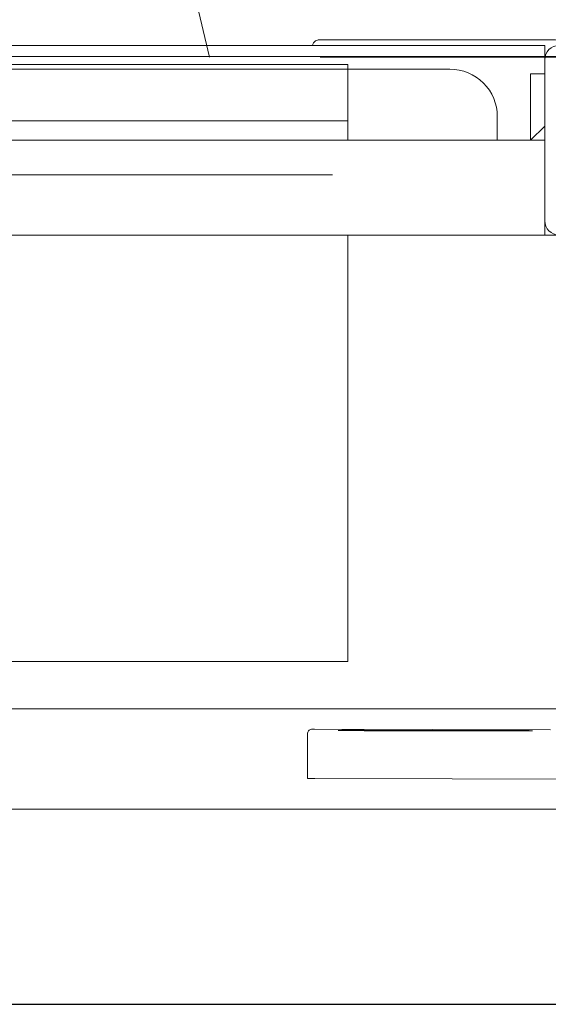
# Model space of a CAD drawing. Header units: millimetres. Extents: x 23192 to 177760, y -399809 to -79279.
# Tile 728 of 865: x 73942 to 73953, y -194640 to -194619. Entities that reach past the tile are written whole.
import ezdxf

# ---------------------------------------------------------------- set-up
doc = ezdxf.new("R2010")
doc.units = ezdxf.units.MM
doc.linetypes.add('HIDDEN2', pattern=[4.7625, 3.175, -1.5875])
doc.layers.get('0').update_dxf_attribs({"lineweight": 0})
for name, color, linetype, lineweight in [('!! 0_ Istn-sciany', 3, 'Continuous', 30), ('!! 2 ZABUDOWA GK-MDF', 54, 'Continuous', 13), ('!! wymiary osi', 250, 'Continuous', 9)]:
    doc.layers.add(name, color=color, linetype=linetype, lineweight=lineweight)
doc.layers.add('!! 2_WYBURZENIA DO REMONTU', color=7, linetype='Continuous', lineweight=0, true_color=0x4d4d4d, plot=False)
doc.layers.add('!!_@ wypos sanit nd', color=7, linetype='Continuous', lineweight=0, plot=False)
doc.styles.add('TXT', font='simplex.shx')
doc.dimstyles.new('DIM50', dxfattribs={"dimscale": 5, "dimtxt": 2.5, "dimasz": 1.5, "dimexe": 0, "dimexo": 0, "dimgap": 0.5, "dimtad": 1, "dimdec": 4, "dimrnd": 0.5, "dimdsep": 46, "dimtxsty": 'TXT', "dimblk1": 'TICK1', "dimblk2": 'TICK1', "dimsah": 1, "dimcen": 0, "dimse1": 1, "dimse2": 1, "dimclrd": 1, "dimclre": 7, "dimclrt": 9, "dimadec": 0, "dimazin": 0, "dimtfac": 1, "dimtdec": 4, "dimtmove": 2, "dimatfit": 3, "dimldrblk": 'TICK1', "dimfxl": 1, "dimtolj": 1, "dimarcsym": 0})

# ---------------------------------------------------------------- blocks, each defined once
blk = doc.blocks.new('A$Cff2eaf8b')
for points in [[(-0.18941, 0.08863), (-0.04454, 0.08863), (-0.04035, 0.08853), (-0.03617, 0.08824), (-0.032, 0.08775), (-0.02786, 0.08707), (-0.02376, 0.08619), (-0.0197, 0.08513), (-0.0157, 0.08388), (-0.01176, 0.08244), (-0.00789, 0.08082), (-0.0041, 0.07902), (-0.0004, 0.07705), (0.0032, 0.0749), (0.0067, 0.0726), (0.01009, 0.07012), (0.01337, 0.0675)], [(-0.19839, 0.08237), (-0.11148, 0.08219)], [(-0.16124, 0.07188), (-0.11145, 0.07178), (-0.11127, 0.07178), (-0.11111, 0.07178), (-0.111, 0.07178), (-0.11083, 0.07179), (-0.11065, 0.07183), (-0.11049, 0.0719), (-0.11033, 0.072), (-0.1102, 0.07212), (-0.11009, 0.07227), (-0.11001, 0.07243), (-0.10996, 0.07261), (-0.10995, 0.07279), (-0.10997, 0.08178), (-0.10998, 0.08217)], [(-0.12195, 0.07209), (-0.15195, 0.07215)], [(-0.15195, 0.07205), (-0.12195, 0.07199)], [(0.16493, 0.0675), (-0.16477, 0.0675)], [(-0.11847, -0.0325), (-0.11847, 0.0575), (0.11153, 0.0575), (0.11153, -0.0325)], [(-0.16, -0.0355), (-0.16, -0.0325), (0.16, -0.0325), (0.16, -0.0355)], [(-0.16, -0.0485), (-0.16, -0.0365)], [(0.16, -0.0555), (0.157, -0.0525), (0.16, -0.0525), (-0.16, -0.0525), (-0.157, -0.0525), (-0.16, -0.0555)], [(-0.157, -0.0525), (-0.157, -0.0665), (-0.16, -0.0665)], [(0.10602, -0.0525), (0.10602, -0.05658), (-0.11847, -0.05658)], [(-0.03305, -0.0725), (-0.16, -0.0725), (-0.16, -0.0695)]]:
    blk.add_lwpolyline(points)
for points in [[(-0.15993, -0.0325), (-0.17249, -0.0325, 0.405519), (-0.172, -0.032), (-0.172, -0.0313, 0.414214), (-0.1725, -0.0308), (-0.1875, -0.0308, 0.414214), (-0.188, -0.0313), (-0.188, -0.032, 0.405519), (-0.18751, -0.0325), (-0.19, -0.0325, -0.414214), (-0.2, -0.0225), (-0.2, 0.0575, -0.266001), (-0.19506, 0.06612)], [(-0.15, -0.0525), (-0.15, -0.0575, 0.414214), (-0.14, -0.0675), (-0.11847, -0.0675), (-0.11847, -0.0525)], [(-0.1633, -0.0727, 0.412536), (-0.1623, -0.0737), (-0.11251, -0.0737), (-0.11222, -0.07367), (-0.11194, -0.07358), (-0.11168, -0.07345), (-0.11145, -0.07326), (-0.11126, -0.07304), (-0.11112, -0.07278), (-0.11104, -0.0725)]]:
    blk.add_lwpolyline(points, format="xyb")
blk.add_lwpolyline([(-0.2, -0.0695), (-0.2, -0.0355, -0.414214), (-0.197, -0.0325), (-0.163, -0.0325, -0.414214), (-0.16, -0.0355), (-0.16, -0.0695, -0.414214), (-0.163, -0.0725), (-0.197, -0.0725, -0.414214)], format="xyb", close=True)
blk.add_lwpolyline([(-0.11847, -0.0685), (0.11153, -0.0685), (0.11153, -0.0675), (-0.11847, -0.0675)], close=True)
for centre, major_axis, start_param, end_param in [((-0.11148, 0.08218), (-0.0015, 0), 3.141878, 4.712682), ((-0.15195, 0.0721), (0.0055, -0.00001), 1.571085, 4.712678), ((-0.12195, 0.07204), (0.0055, -0.00001), 4.712678, 7.854271)]:
    blk.add_ellipse(centre, major_axis=major_axis, ratio=0.008726, start_param=start_param, end_param=end_param)
blk = doc.blocks.new('TICK1')
at = {"color": 0}
for p, q in [((0, -1.4), (0, 1.4)), ((0, 0), (-1, 0))]:
    blk.add_line(p, q, dxfattribs=at)
at = {"color": 2}
blk.add_line((-1, -1), (1, 1), dxfattribs=at)
blk = doc.blocks.new('*D1914')
at = {"layer": '!! wymiary osi', "color": 1, "lineweight": -2, "transparency": 16777216}
blk.add_line((73777.923, -194606.38), (74084.923, -194606.38), dxfattribs=at)
at = {"layer": 'DEFPOINTS', "color": 0, "transparency": 16777216}
for p in [(74092.423, -194606.38), (73770.423, -194639.588), (74092.423, -194639.588)]:
    blk.add_point(p, dxfattribs=at)
at = {"layer": '!! wymiary osi', "color": 1, "lineweight": -2, "transparency": 16777216, "xscale": 7.5, "yscale": 7.5, "zscale": 7.5, "rotation": 180}
blk.add_blockref('TICK1', (73770.423, -194606.38), dxfattribs=at)
at = {"layer": '!! wymiary osi', "color": 1, "lineweight": -2, "transparency": 16777216, "xscale": 7.5, "yscale": 7.5, "zscale": 7.5}
blk.add_blockref('TICK1', (74092.423, -194606.38), dxfattribs=at)
at = {"layer": '!! wymiary osi', "color": 9, "transparency": 16777216, "insert": (73931.423, -194597.63), "char_height": 12.5, "attachment_point": 5, "style": 'TXT'}
blk.add_mtext('\\A1;322', dxfattribs=at)

msp = doc.modelspace()

# ---------------------------------------------------------------- linework, layer by layer
at = {"layer": '!! 0_ Istn-sciany'}
msp.add_lwpolyline([(73814.42327, -194639.5883), (74092.42327, -194639.5883)], dxfattribs=at)
at = {"layer": '!! 2 ZABUDOWA GK-MDF'}
msp.add_lwpolyline([(73782.42327, -194619.5883), (74092.42327, -194619.5883)], dxfattribs=at)
at = {"layer": '!! 2_WYBURZENIA DO REMONTU', "linetype": 'HIDDEN2', "ltscale": 3}
for p, q in [((73942.71611, -194603.87186), (73946.34981, -194619.60527)), ((73972.49674, -194619.60527), (73946.34981, -194619.60527)), ((73939.42327, -194622.0883), (73979.42327, -194622.0883))]:
    msp.add_line(p, q, dxfattribs=at)
msp.add_lwpolyline([(73887.42327, -194619.5883), (73987.42327, -194619.5883)])

# ---------------------------------------------------------------- block references
at = {"layer": '!!_@ wypos sanit nd', "xscale": 100, "yscale": 100, "zscale": 100, "rotation": 180}
msp.add_blockref('A$Cff2eaf8b', (73937.4231, -194626.6053), dxfattribs=at)

# ---------------------------------------------------------------- dimensions: what is measured, and where the dimension line sits
at = {"layer": '!! wymiary osi'}
dim = msp.add_linear_dim(base=(74092.42327, -194606.38034), p1=(73770.42327, -194639.5883), p2=(74092.42327, -194639.5883), dimstyle='DIM50', dxfattribs=at)
dim.commit()
dim.dimension.update_dxf_attribs({"geometry": '*D1914', "text_midpoint": (73931.42327, -194597.63034)})

doc.saveas('drawing.dxf')
